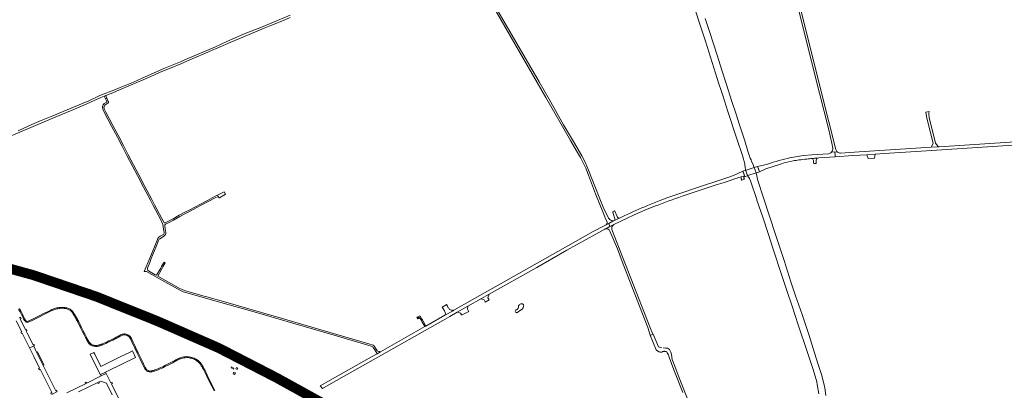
# Model space of a CAD drawing. Header units: metres. Extents: x 166325 to 190320, y 381923 to 404576.
# Tile 591 of 656: x 171932 to 173423, y 395641 to 396203. Entities that reach past the tile are written whole.
import ezdxf

# ---------------------------------------------------------------- set-up
doc = ezdxf.new("R2010")
doc.units = ezdxf.units.M
for name, color, linetype, lineweight in [('B-WE-OG-WATER_BEEK-GV', 8, 'Continuous', 18), ('B-WE-OG-WATER_MEER-GV', 8, 'Continuous', 18), ('B-WE-VH-VERHARDING_ASFALT-GV', 8, 'Continuous', 18), ('B-WE-VH-VERHARDING_BETON-GV', 8, 'Continuous', 18), ('B-WE-VH-VERHARDING_BETONSTRAATSTEEN-GV', 8, 'Continuous', 18), ('B-WE-VH-VERHARDING_FUNDERING_ZAND-GV', 8, 'Continuous', 18), ('B-WE-VH-VERHARDING_GESLOTEN-GV', 8, 'Continuous', 18), ('B-WE-VH-VERHARDING_N-WEG', 8, 'Continuous', 18)]:
    doc.layers.add(name, color=color, linetype=linetype, lineweight=lineweight)

msp = doc.modelspace()

# ---------------------------------------------------------------- linework, layer by layer
at = {"layer": 'B-WE-OG-WATER_BEEK-GV', "flags": 128}
for points in [[(172955.017, 396216.01), (172962.077, 396194.572), (172970.076, 396169.976), (172982.877, 396129.848), (172987.782, 396113.5), (172990.021, 396106.924), (172994.209, 396094.164), (172996.33, 396087.704), (173004.055, 396063.745), (173017.402, 396023.533), (173026.663, 395995.503), (173027.773, 395991.134), (173028.137, 395989.991), (173028.733, 395987.909), (173029.253, 395985.806), (173029.569, 395984.331), (173029.955, 395982.2), (173030.263, 395980.056), (173030.492, 395977.902), (173030.646, 395976.672), (173030.914, 395975.104), (173031.261, 395973.55), (173031.685, 395972.017), (173032.186, 395970.506), (173032.762, 395969.023), (173033.412, 395967.571), (173034.134, 395966.153), (173034.926, 395964.773), (173035.787, 395963.434), (173036.714, 395962.141), (173038.442, 395958.752), (173047.732, 395930.442), (173048.085, 395929.31), (173056.937, 395903.479), (173064.892, 395878.701), (173072.785, 395854.949), (173085.453, 395816.839), (173093.912, 395791.151), (173101.329, 395768.663), (173110.698, 395740.305), (173124.113, 395699.952), (173133.05, 395672.701), (173138.658, 395654.167), (173139.489, 395650.122), (173141.955, 395635.857)], [(173152.439, 395633.711), (173150.668, 395645.128), (173146.216, 395663.905), (173140.123, 395682.117), (173133.463, 395704.573), (173127.31, 395724.439), (173116.713, 395756.14), (173106.424, 395784.381), (173099.428, 395805.801), (173089.19, 395838.156), (173076.004, 395877.38), (173057.783, 395932.942), (173049.292, 395959.092), (173046.835, 395970.657), (173044.072, 395978.783), (173042.716, 395981.667), (173039.956, 395988.604), (173039.116, 395990.458), (173038.038, 395993.194), (173034.276, 396003.738), (173029.529, 396019.086), (173021.061, 396044.935), (173016.423, 396059.403), (173010.062, 396078.875), (173001.459, 396106.094), (172995.089, 396126.46), (172987.669, 396149.199), (172976.532, 396183.372), (172969.704, 396204.466)]]:
    msp.add_lwpolyline(points, dxfattribs=at)
at = {"layer": 'B-WE-OG-WATER_MEER-GV', "flags": 128}
msp.add_lwpolyline([(172687.908, 395770.522), (172687.033, 395769.099), (172687.033, 395768.224), (172687.237, 395767.349), (172686.647, 395765.763), (172685.223, 395763.627), (172683.656, 395763.017), (172683.105, 395762.837), (172682.588, 395761.96), (172682.15, 395760.879), (172682.573, 395759.861), (172683.92, 395759.016), (172684.562, 395758.906), (172685.863, 395759.783), (172686.928, 395760.535), (172687.993, 395761.271), (172690.069, 395762.687), (172692.591, 395764.269), (172694.346, 395766.289), (172694.696, 395768.654), (172695.002, 395769.805), (172694.659, 395770.67), (172694.077, 395771.459), (172693.275, 395772.175), (172692.226, 395772.488), (172691.191, 395772.476), (172690.407, 395772.335), (172689.401, 395771.784), (172688.85, 395771.306)], close=True, dxfattribs=at)
at = {"layer": 'B-WE-VH-VERHARDING_ASFALT-GV', "flags": 128}
for points in [[(173110.332, 396234.282), (173073.373, 396381.082), (173070.241, 396380.241), (173079.421, 396343.914), (173107.532, 396232.122), (173142.842, 396091.502), (173156.323, 396037.693), (173161.692, 396015.691), (173162.873, 396008.094)], [(173167.493, 396006.031), (173146.472, 396089.812), (173110.332, 396234.282)], [(173459.341, 396013.999), (173469.943, 396014.801), (173469.948, 396016.036), (173469.965, 396019.772), (173323.843, 396010.342), (173311.894, 396009.528), (173203.069, 396002.62), (173174.761, 396000.745)], [(173141.633, 395993.251), (173166.418, 395994.946), (173166.351, 395997.136), (173165.809, 396002.639), (173160.98, 396001.984)], [(173160.98, 396001.984), (173165.809, 396002.639), (173170.17, 396002.072)], [(173170.17, 396002.072), (173165.809, 396002.639), (173166.351, 395997.136), (173166.418, 395994.946), (173193.252, 395996.782), (173214.491, 395998.165), (173227.18, 395998.992), (173240.845, 395999.882), (173289.202, 396003.032), (173459.341, 396013.999)], [(173083.597, 395983.927), (173089.353, 395985.681), (173093.702, 395986.845), (173098.21, 395987.901), (173102.749, 395988.813)], [(173156.203, 395999.72), (173131.401, 395997.974), (173118.644, 395996.808)], [(173020.813, 395963.881), (173024.042, 395964.498), (173028.646, 395965.805), (173029.267, 395965.982), (173028.088, 395969.522), (173026.908, 395973.063), (173012.573, 395966.912), (173002.363, 395963.162), (172951.859, 395946.394), (172936.013, 395941.133), (172913.242, 395933.313), (172900.155, 395928.165), (172892.481, 395925.281), (172882.632, 395921.287)], [(173059.885, 395982.667), (173049.174, 395980.461), (173050.435, 395976.697), (173051.895, 395972.341), (173061.611, 395977.002), (173083.597, 395983.927)], [(172934.764, 395935.248), (172984.941, 395952.002), (172998.484, 395956.32), (173020.813, 395963.881)], [(172847.307, 395905.669), (172839.844, 395902.09), (172837.58, 395901.004), (172833.402, 395899.001), (172831.262, 395897.974), (172830.938, 395897.804), (172829.976, 395897.299), (172823.736, 395894.021), (172825.332, 395889.245), (172829.247, 395891.292), (172831.583, 395892.415), (172851.68, 395902.09), (172862.383, 395907.031), (172870.321, 395910.603), (172878.321, 395914.032), (172894.663, 395920.532)], [(172819.638, 395891.869), (172816.861, 395890.41), (172800.151, 395881.633), (172758.113, 395858.094), (172589.117, 395762.482), (172588.031, 395761.868), (172575.793, 395754.948), (172547.021, 395738.679), (172545.468, 395737.801), (172478.295, 395699.818), (172472.885, 395696.758), (172464.473, 395692.002), (172387.02, 395648.089), (172390.36, 395644.037), (172403.579, 395651.599), (172467.073, 395687.473), (172572.593, 395747.277), (172583.029, 395753.191), (172594.325, 395759.576), (172610.2, 395768.55), (172629.848, 395779.656), (172642.457, 395786.783), (172714.653, 395827.593), (172760.352, 395853.533), (172804.053, 395877.883), (172817.683, 395885.347)], [(172819.23, 395885.913), (172825.332, 395889.245), (172823.736, 395894.021), (172819.638, 395891.869)], [(172831.583, 395892.415), (172829.247, 395891.292), (172825.332, 395889.245), (172819.23, 395885.913)], [(172825.424, 395882.548), (172836.799, 395855.408), (172844.134, 395836.475), (172854.913, 395807.648), (172882.849, 395736.692), (172886.511, 395724.692), (172887.354, 395724.873), (172890.595, 395726.318), (172886.003, 395737.251), (172828.584, 395884.802)], [(171926.719, 395746.567), (171934.886, 395729.939), (171933.54, 395729.32), (171934.423, 395727.477), (171935.772, 395728.127), (171946.8, 395705.443), (171953.165, 395708.291), (171952.984, 395708.608), (171954.088, 395709.279), (171953.389, 395710.685), (171952.282, 395710.063), (171943.161, 395727.925), (171941.555, 395731.069), (171942.822, 395731.695), (171942.006, 395733.498), (171940.674, 395732.836), (171932.506, 395749.433), (171933.856, 395750.09), (171933.007, 395751.9), (171931.669, 395751.226)], [(172084.393, 395623.279), (172070.804, 395650.897), (172072.299, 395651.564), (172071.47, 395653.383), (172069.961, 395652.678), (172063.019, 395666.914), (172055.145, 395663.013), (172033.357, 395652.265), (172032.647, 395653.661), (172030.852, 395652.787), (172031.541, 395651.371), (172003.191, 395637.429)], [(172020.811, 395638.779), (172050.07, 395653.14), (172050.825, 395651.655), (172052.617, 395652.518), (172051.773, 395654.004), (172054.207, 395655.096), (172063.055, 395651.917), (172071.717, 395634.275)]]:
    msp.add_lwpolyline(points, dxfattribs=at)
for points in [[(172148.726, 395828.306), (172152.143, 395834.557), (172150.447, 395835.447), (172147.308, 395830.043), (172146.791, 395829.115), (172146.34, 395828.304), (172145.367, 395826.418), (172144.461, 395824.661), (172139.208, 395815.634), (172138.829, 395815.595), (172137.186, 395816.417), (172127.021, 395822.318), (172125.774, 395823.291), (172125.331, 395824.122), (172125.471, 395826.445), (172128.732, 395834.708), (172131.177, 395840.906), (172138.456, 395859.228), (172141.976, 395868.002), (172143.126, 395870.143), (172143.874, 395870.722), (172149.702, 395874.243), (172152.358, 395876.779), (172152.812, 395877.539), (172153.063, 395878.6), (172153.048, 395880.633), (172152.785, 395882.643), (172152.295, 395885.267), (172151.969, 395886.627), (172151.412, 395890.149), (172151.464, 395890.885), (172151.776, 395891.725), (172152.122, 395892.495), (172152.573, 395892.999), (172153.577, 395893.501), (172156.305, 395894.664), (172164.993, 395899.237), (172174.446, 395904.561), (172183.054, 395909.163), (172189.209, 395912.366), (172198.924, 395917.493), (172206.826, 395921.528), (172217.347, 395927.114), (172228.019, 395932.81), (172232.143, 395934.838), (172231.219, 395936.717), (172227.063, 395934.674), (172216.363, 395928.963), (172205.858, 395923.386), (172197.959, 395919.352), (172188.236, 395914.221), (172182.077, 395911.015), (172173.438, 395906.397), (172163.992, 395901.077), (172155.197, 395896.66), (172152.121, 395895.207), (172150.733, 395895.151), (172149.865, 395895.857), (172147.021, 395901.412), (172135.89, 395922.194), (172131.78, 395930.361), (172121.452, 395950.205), (172112.315, 395967.467), (172104.251, 395982.796), (172096.221, 395998.091), (172088.947, 396012.185), (172081.756, 396025.921), (172072.982, 396042.531), (172067.417, 396053.184), (172062.331, 396062.661), (172059.805, 396067.631), (172059.46, 396070.081), (172059.57, 396070.931), (172060.091, 396072.463), (172060.554, 396073.302), (172061.271, 396073.979), (172065.475, 396076.275), (172066.102, 396076.524), (172066.475, 396076.936), (172066.556, 396077.553), (172066.407, 396078.029), (172065.961, 396078.896), (172063.947, 396083.661), (172061.652, 396082.692), (172063.653, 396078.642), (172063.653, 396078.338), (172063.457, 396078.011), (172063.283, 396077.794), (172059.932, 396075.618), (172058.191, 396073.529), (172057.473, 396071.418), (172057.299, 396070.069), (172057.734, 396066.979), (172060.432, 396061.669), (172065.524, 396052.181), (172071.085, 396041.535), (172079.86, 396024.924), (172087.047, 396011.197), (172094.321, 395997.102), (172102.356, 395981.799), (172110.42, 395966.468), (172119.555, 395949.209), (172129.873, 395929.385), (172133.989, 395921.207), (172145.102, 395900.457), (172148.786, 395892.47), (172149.807, 395885.204), (172150.8, 395880.199), (172150.639, 395879.214), (172150.239, 395878.398), (172149.54, 395877.488), (172144.694, 395874.594), (172142.178, 395872.553), (172141.183, 395871.239), (172140.321, 395869.805), (172128.917, 395841.734), (172120.312, 395821.366), (172121.484, 395821.469), (172123.642, 395821.178), (172151.552, 395805.745), (172176.551, 395791.956), (172179.635, 395790.658), (172184.698, 395789.042), (172236.619, 395774.194), (172283.162, 395761.185), (172345.611, 395742.9), (172407.966, 395724.741), (172454.01, 395711.147), (172464.178, 395708.38), (172466.584, 395706.955), (172467.096, 395706.286), (172469.339, 395702.595), (172472.885, 395696.758), (172478.295, 395699.818), (172477.201, 395700.239), (172475.458, 395700.29), (172474.246, 395700.668), (172473.337, 395701.073), (172471.599, 395703.798), (172469.279, 395707.434), (172469.243, 395707.555), (172468.395, 395708.474), (172466.885, 395709.755), (172460.676, 395711.731), (172399.944, 395729.419), (172319.182, 395753.237), (172317.4, 395753.744), (172244.009, 395774.64), (172214.97, 395782.808), (172212.805, 395783.418), (172189.736, 395789.906), (172183.068, 395791.76), (172178.768, 395793.359), (172172.317, 395796.727), (172141.218, 395814.339), (172146.442, 395824.223), (172147.173, 395825.53)], [(172059.632, 396086.685), (172060.302, 396086.063), (172061.652, 396082.692), (172063.947, 396083.661), (172062.465, 396087.175), (172062.589, 396087.917)], [(173049.174, 395980.461), (173044.072, 395978.783), (173031.711, 395974.664), (173026.908, 395973.063), (173029.267, 395965.982), (173029.621, 395964.919), (173034.469, 395966.543), (173046.835, 395970.657), (173051.895, 395972.341)], [(172231.219, 395936.717), (172232.143, 395934.838), (172233.875, 395932.809), (172234.382, 395933.103), (172240.907, 395936.882), (172241.22, 395937.063), (172243.609, 395938.446), (172241.366, 395942.111)], [(171957.514, 395699.04), (171953.165, 395708.291), (171946.8, 395705.443), (171953.316, 395692.685), (171962.054, 395674.985), (171960.549, 395674.233), (171961.452, 395672.416), (171962.985, 395673.197), (171964.402, 395670.309), (171980.346, 395637.805), (171978.865, 395637.101), (171979.752, 395635.352), (171981.182, 395636.011), (171981.419, 395635.528), (171987.311, 395638.599), (171987.152, 395638.905), (171988.614, 395639.585), (171987.716, 395641.401), (171986.728, 395640.896), (171986.356, 395640.691), (171973.569, 395666.625), (171968.923, 395676.047), (171968.082, 395677.753), (171967.411, 395679.113)]]:
    msp.add_lwpolyline(points, close=True, dxfattribs=at)
at = {"layer": 'B-WE-VH-VERHARDING_ASFALT-GV'}
for points in [[(173162.873, 396008.094, -0.23186794), (173160.98, 396001.984)], [(173170.17, 396002.072, -0.17543854), (173167.493, 396006.031)], [(173094.326, 395992.593, 0.02612869), (173059.885, 395982.667)], [(173118.644, 395996.808, 0.01631974), (173094.326, 395992.593)], [(173102.749, 395988.813, -0.00301141), (173107.438, 395989.557)], [(173107.438, 395989.557, -0.00280517), (173111.728, 395990.187)], [(173111.728, 395990.187, -0.00758931), (173123.598, 395991.679)], [(173123.598, 395991.679, -0.00524738), (173131.976, 395992.513)], [(173131.976, 395992.513, -0.00447218), (173138.917, 395993.068)], [(173138.917, 395993.068, -0.00183262), (173141.633, 395993.251)], [(173160.98, 396001.984, -0.18843972), (173156.203, 395999.72)], [(173174.761, 396000.745, -0.17536164), (173170.17, 396002.072)], [(172894.663, 395920.532, -0.01456877), (172934.764, 395935.248)], [(172882.632, 395921.287, 0.0154523), (172847.307, 395905.669)], [(172817.683, 395885.347, -0.07510048), (172819.23, 395885.913)], [(172819.23, 395885.913, -0.36349101), (172825.424, 395882.548)], [(172828.584, 395884.802, -0.38919288), (172831.583, 395892.415)]]:
    msp.add_lwpolyline(points, format="xyb", dxfattribs=at)
at = {"layer": 'B-WE-VH-VERHARDING_BETON-GV', "flags": 128}
for points in [[(173227.18, 395998.992), (173214.491, 395998.165), (173216.613, 395992.325), (173225.907, 395992.777)], [(171856.548, 395842.567), (171856.391, 395841.988), (171855.599, 395839.068), (171855.503, 395838.715), (171858.674, 395837.863), (171889.962, 395829.448), (171927.85, 395818.51), (171951.488, 395811.268), (171951.623, 395811.7), (171952.508, 395814.546), (171952.687, 395815.119), (171944.671, 395817.65), (171901.92, 395830.252), (171879.414, 395836.512)], [(171857.559, 395846.291), (171857.457, 395845.916), (171856.687, 395843.079), (171856.548, 395842.567), (171879.414, 395836.512), (171901.92, 395830.252), (171944.671, 395817.65), (171952.687, 395815.119), (171952.863, 395815.684), (171953.747, 395818.525), (171953.87, 395818.922), (171917.081, 395830.043), (171876.341, 395841.478), (171858.057, 395846.163)], [(171952.687, 395815.119), (171952.508, 395814.546), (171951.623, 395811.7), (171951.488, 395811.268), (171959.691, 395808.755), (171987.217, 395799.841), (172020.496, 395788.552), (172046.113, 395779.422), (172046.237, 395779.764), (172047.225, 395782.51), (172047.428, 395783.074), (172027.562, 395790.34), (171978.93, 395806.831)], [(171953.87, 395818.922), (171953.747, 395818.525), (171952.863, 395815.684), (171952.687, 395815.119), (171978.93, 395806.831), (172027.562, 395790.34), (172047.428, 395783.074), (172047.664, 395783.73), (172048.654, 395786.483), (172048.8, 395786.888), (172029.128, 395794.014), (171992.122, 395806.618), (171958.084, 395817.648)], [(172047.428, 395783.074), (172047.225, 395782.51), (172046.237, 395779.764), (172046.113, 395779.422), (172046.817, 395779.171), (172098.842, 395759.368), (172130.288, 395746.651), (172139.019, 395742.928), (172139.219, 395743.405), (172140.356, 395746.111), (172140.588, 395746.664), (172121.168, 395754.716), (172102.161, 395762.377), (172088.462, 395767.851), (172071.619, 395774.227)], [(172048.8, 395786.888), (172048.654, 395786.483), (172047.664, 395783.73), (172047.428, 395783.074), (172071.619, 395774.227), (172088.462, 395767.851), (172102.161, 395762.377), (172121.168, 395754.716), (172140.588, 395746.664), (172140.821, 395747.22), (172141.949, 395749.905), (172142.141, 395750.364), (172129.322, 395755.747), (172103.582, 395766.143), (172090.144, 395771.426), (172064.762, 395781.106)], [(172142.141, 395750.364), (172141.949, 395749.905), (172140.821, 395747.22), (172140.588, 395746.664), (172148.962, 395743.192), (172183.981, 395728.072), (172217.962, 395712.555), (172232.008, 395705.975), (172232.227, 395706.44), (172233.51, 395709.166), (172233.665, 395709.494), (172212.733, 395719.322), (172205.714, 395722.509), (172185.81, 395731.548), (172151.819, 395746.3)], [(172140.588, 395746.664), (172140.356, 395746.111), (172139.219, 395743.405), (172139.019, 395742.928), (172171.934, 395728.893), (172204.97, 395714.05), (172207.36, 395712.976), (172230.214, 395702.161), (172230.441, 395702.644), (172231.753, 395705.432), (172232.008, 395705.975), (172217.962, 395712.555), (172183.981, 395728.072), (172148.962, 395743.192)], [(172232.008, 395705.975), (172231.753, 395705.432), (172230.441, 395702.644), (172230.214, 395702.161), (172247.881, 395693.8), (172284.946, 395675.243), (172319.277, 395657.214), (172319.499, 395657.631), (172320.892, 395660.249), (172321.173, 395660.779), (172311.793, 395665.788), (172283.127, 395680.696), (172254.2, 395695.153), (172233.354, 395705.344)], [(172233.665, 395709.494), (172233.51, 395709.166), (172232.227, 395706.44), (172232.008, 395705.975), (172233.354, 395705.344), (172254.2, 395695.153), (172283.127, 395680.696), (172311.793, 395665.788), (172321.173, 395660.779), (172321.441, 395661.283), (172322.837, 395663.907), (172323.056, 395664.32), (172317.443, 395667.391), (172278.775, 395687.449), (172238.287, 395707.324)], [(172321.173, 395660.779), (172320.892, 395660.249), (172319.499, 395657.631), (172319.277, 395657.214), (172323.93, 395654.771), (172348.674, 395641.208), (172357.559, 395636.23), (172391.507, 395616.727), (172406.208, 395608.175), (172406.412, 395608.525), (172407.929, 395611.134), (172408.231, 395611.653), (172394.46, 395619.676), (172357.984, 395640.586), (172348.378, 395645.957), (172330.699, 395655.692)], [(172323.056, 395664.32), (172322.837, 395663.907), (172321.441, 395661.283), (172321.173, 395660.779), (172330.699, 395655.692), (172348.378, 395645.957), (172357.984, 395640.586), (172394.46, 395619.676), (172408.231, 395611.653), (172408.519, 395612.147), (172410.01, 395614.711), (172410.233, 395615.095), (172391.349, 395626.081), (172352.277, 395648.333)]]:
    msp.add_lwpolyline(points, close=True, dxfattribs=at)
at = {"layer": 'B-WE-VH-VERHARDING_BETONSTRAATSTEEN-GV', "flags": 128}
for points in [[(173308.998, 396063.537), (173303.713, 396062.747), (173304.719, 396056.046), (173314.872, 396014.955), (173311.894, 396009.528), (173323.843, 396010.342)], [(173308.986, 396054.475), (173308.538, 396059.488)], [(173322.048, 396010.896), (173320.751, 396012.821), (173320.584, 396013.069), (173318.667, 396015.913), (173308.986, 396054.475)], [(173131.976, 395992.513), (173133.703, 395989.41), (173133.975, 395986.425), (173134.123, 395984.805), (173137.723, 395985.014), (173137.686, 395985.946), (173137.522, 395990.047), (173138.917, 395993.068)], [(171930.116, 395764.451), (171932.591, 395760.107), (171934.726, 395756.025), (171936.523, 395752.349), (171937.838, 395749.484), (171938.011, 395749.102), (171938.197, 395748.724), (171938.395, 395748.353), (171938.605, 395747.988), (171938.826, 395747.63), (171939.059, 395747.279), (171939.396, 395746.665), (171939.996, 395745.821), (171940.81, 395745.1), (171941.792, 395744.577), (171942.864, 395744.301), (171943.936, 395744.28), (171944.927, 395744.485), (171947.433, 395745.668), (171950.694, 395747.233), (171956.013, 395749.79), (171962.008, 395752.761), (171968.613, 395756.105), (171974.624, 395759.073), (171979.628, 395761.529), (171980.999, 395762.153), (171982.39, 395762.734), (171983.799, 395763.273), (171985.225, 395763.768), (171986.664, 395764.218), (171988.115, 395764.624), (171989.64, 395764.968), (171991.235, 395765.229), (171992.844, 395765.414), (171994.462, 395765.52), (171996.082, 395765.549), (171997.699, 395765.5), (171999.308, 395765.373), (172000.574, 395765.242), (172001.797, 395765.036), (172003.008, 395764.748), (172004.198, 395764.378), (172005.359, 395763.93), (172006.484, 395763.407), (172007.555, 395762.807), (172008.555, 395762.108), (172009.498, 395761.321), (172010.375, 395760.453), (172011.175, 395759.513), (172011.89, 395758.513), (172012.514, 395757.462), (172013.183, 395756.337), (172013.917, 395755.175), (172014.639, 395754.005), (172015.348, 395752.827), (172016.044, 395751.641), (172016.728, 395750.448), (172017.399, 395749.248), (172018.664, 395746.788), (172019.961, 395744.263), (172021.934, 395740.371), (172024.153, 395735.983), (172026.684, 395730.985), (172029.509, 395725.417), (172031.67, 395721.117), (172032.306, 395719.782), (172032.974, 395718.462), (172033.675, 395717.158), (172034.408, 395715.872), (172035.172, 395714.605), (172035.966, 395713.357), (172036.722, 395712.322), (172037.528, 395711.447), (172038.427, 395710.651), (172039.405, 395709.948), (172040.447, 395709.348), (172041.538, 395708.861), (172042.658, 395708.489), (172043.923, 395708.183), (172045.217, 395707.972), (172046.527, 395707.858), (172047.844, 395707.844), (172049.156, 395707.929), (172050.451, 395708.112), (172051.633, 395708.36), (172052.64, 395708.606), (172053.639, 395708.886), (172054.629, 395709.201), (172055.608, 395709.55), (172056.573, 395709.931), (172057.524, 395710.345), (172059.615, 395711.268), (172062.199, 395712.4), (172064.783, 395713.532), (172067.431, 395714.741), (172070.184, 395716.081), (172072.937, 395717.421), (172075.623, 395718.732), (172077.028, 395719.508), (172078.439, 395720.271), (172079.858, 395721.022), (172081.283, 395721.759), (172082.715, 395722.484), (172084.153, 395723.195), (172085.413, 395723.873), (172086.468, 395724.434), (172087.606, 395724.86), (172088.801, 395725.134), (172090.02, 395725.246), (172091.232, 395725.198), (172092.406, 395724.996), (172093.621, 395724.636), (172094.834, 395724.113), (172095.985, 395723.432), (172097.045, 395722.607), (172097.989, 395721.656), (172098.795, 395720.606), (172099.6, 395719.156), (172101.67, 395714.711), (172103.758, 395710.331), (172105.872, 395706.036), (172109.898, 395697.645), (172114.301, 395688.43), (172117.294, 395682.093), (172119.154, 395678.115), (172119.664, 395677.031), (172120.218, 395675.968), (172120.815, 395674.927), (172121.454, 395673.911), (172122.133, 395672.923), (172122.85, 395671.965), (172123.669, 395671.198), (172124.588, 395670.552), (172125.583, 395670.008), (172126.637, 395669.579), (172127.729, 395669.271), (172128.838, 395669.09), (172129.961, 395669.057), (172131.173, 395669.241), (172132.379, 395669.475), (172133.575, 395669.76), (172134.758, 395670.095), (172135.926, 395670.478), (172137.074, 395670.91), (172138.882, 395671.579), (172141.351, 395672.498), (172143.797, 395673.477), (172146.22, 395674.516), (172148.616, 395675.615), (172150.983, 395676.772), (172153.32, 395677.986), (172155.412, 395678.987), (172157.453, 395679.971), (172159.481, 395680.982), (172161.496, 395682.02), (172163.496, 395683.084), (172165.481, 395684.176), (172167.357, 395685.245), (172168.875, 395686.095), (172170.427, 395686.886), (172172.011, 395687.615), (172173.623, 395688.28), (172175.26, 395688.88), (172176.916, 395689.413), (172178.675, 395689.955), (172180.557, 395690.422), (172182.486, 395690.723), (172184.44, 395690.853), (172186.396, 395690.809), (172188.332, 395690.593), (172190.225, 395690.212), (172191.957, 395689.794), (172193.655, 395689.269), (172195.319, 395688.631), (172196.937, 395687.88), (172198.499, 395687.024), (172199.995, 395686.068), (172201.306, 395685.104), (172202.233, 395684.326), (172203.119, 395683.495), (172203.96, 395682.616), (172204.752, 395681.693), (172205.492, 395680.729), (172206.176, 395679.729), (172206.84, 395678.63), (172207.508, 395677.475), (172208.165, 395676.313), (172208.81, 395675.145), (172209.443, 395673.97), (172210.065, 395672.789), (172210.674, 395671.602), (172214.566, 395663.574), (172218.623, 395655.326), (172222.56, 395647.485), (172226.218, 395640.434)], [(172227.531, 395641.109), (172223.875, 395648.156), (172219.944, 395655.983), (172215.892, 395664.222), (172211.995, 395672.261), (172211.374, 395673.47), (172210.746, 395674.664), (172210.105, 395675.851), (172209.453, 395677.033), (172208.789, 395678.208), (172208.11, 395679.382), (172207.418, 395680.528), (172206.687, 395681.596), (172205.899, 395682.623), (172205.055, 395683.608), (172204.158, 395684.545), (172203.213, 395685.43), (172202.219, 395686.265), (172200.831, 395687.286), (172199.252, 395688.294), (172197.603, 395689.198), (172195.894, 395689.991), (172194.138, 395690.665), (172192.349, 395691.217), (172190.544, 395691.654), (172188.56, 395692.053), (172186.495, 395692.283), (172184.408, 395692.33), (172182.323, 395692.192), (172180.265, 395691.87), (172178.279, 395691.378), (172176.472, 395690.821), (172174.779, 395690.276), (172173.088, 395689.655), (172171.421, 395688.968), (172169.784, 395688.214), (172168.179, 395687.397), (172166.631, 395686.53), (172164.76, 395685.464), (172162.793, 395684.383), (172160.811, 395683.327), (172158.814, 395682.298), (172156.804, 395681.296), (172154.773, 395680.318), (172152.661, 395679.307), (172150.319, 395678.09), (172147.984, 395676.949), (172145.621, 395675.865), (172143.232, 395674.84), (172140.819, 395673.875), (172138.369, 395672.963), (172136.558, 395672.293), (172135.435, 395671.871), (172134.327, 395671.506), (172133.203, 395671.188), (172132.067, 395670.918), (172130.922, 395670.695), (172129.872, 395670.536), (172128.98, 395670.562), (172128.049, 395670.715), (172127.117, 395670.977), (172126.218, 395671.343), (172125.369, 395671.808), (172124.603, 395672.346), (172123.954, 395672.954), (172123.332, 395673.784), (172122.687, 395674.722), (172122.08, 395675.687), (172121.513, 395676.676), (172120.987, 395677.687), (172120.49, 395678.742), (172118.629, 395682.721), (172115.634, 395689.063), (172111.229, 395698.282), (172107.2, 395706.681), (172105.087, 395710.975), (172103.005, 395715.34), (172100.916, 395719.826), (172100.033, 395721.418), (172099.102, 395722.629), (172098.027, 395723.713), (172096.817, 395724.655), (172095.504, 395725.431), (172094.125, 395726.027), (172092.742, 395726.435), (172091.388, 395726.669), (172089.981, 395726.725), (172088.567, 395726.594), (172087.181, 395726.277), (172085.861, 395725.783), (172084.716, 395725.175), (172083.476, 395724.507), (172082.054, 395723.804), (172080.61, 395723.073), (172079.173, 395722.329), (172077.743, 395721.573), (172076.32, 395720.803), (172074.942, 395720.042), (172072.291, 395718.747), (172069.538, 395717.408), (172066.801, 395716.076), (172064.18, 395714.879), (172061.607, 395713.752), (172059.021, 395712.619), (172056.931, 395711.697), (172056.007, 395711.294), (172055.089, 395710.931), (172054.158, 395710.6), (172053.216, 395710.3), (172052.265, 395710.033), (172051.306, 395709.799), (172050.196, 395709.567), (172049.004, 395709.398), (172047.804, 395709.32), (172046.599, 395709.333), (172045.4, 395709.437), (172044.216, 395709.631), (172043.064, 395709.909), (172042.073, 395710.238), (172041.118, 395710.665), (172040.206, 395711.19), (172039.349, 395711.805), (172038.563, 395712.502), (172037.864, 395713.26), (172037.186, 395714.189), (172036.427, 395715.382), (172035.682, 395716.618), (172034.967, 395717.873), (172034.283, 395719.145), (172033.63, 395720.432), (172032.996, 395721.765), (172030.826, 395726.083), (172028.001, 395731.652), (172025.469, 395736.649), (172023.251, 395741.038), (172021.276, 395744.934), (172019.977, 395747.463), (172018.699, 395749.946), (172018.012, 395751.175), (172017.321, 395752.382), (172016.617, 395753.581), (172015.899, 395754.773), (172015.169, 395755.956), (172014.441, 395757.109), (172013.783, 395758.216), (172013.128, 395759.32), (172012.34, 395760.422), (172011.458, 395761.458), (172010.492, 395762.414), (172009.452, 395763.281), (172008.341, 395764.059), (172007.156, 395764.722), (172005.937, 395765.289), (172004.684, 395765.773), (172003.399, 395766.172), (172002.091, 395766.483), (172000.772, 395766.705), (171999.442, 395766.843), (171997.78, 395766.974), (171996.091, 395767.025), (171994.4, 395766.996), (171992.711, 395766.884), (171991.032, 395766.691), (171989.359, 395766.417), (171987.754, 395766.056), (171986.245, 395765.634), (171984.762, 395765.17), (171983.294, 395764.66), (171981.842, 395764.105), (171980.409, 395763.506), (171978.997, 395762.864), (171973.972, 395760.397), (171967.953, 395757.425), (171961.347, 395754.081), (171955.366, 395751.117), (171950.054, 395748.563), (171946.799, 395747), (171944.456, 395745.895), (171943.799, 395745.759), (171943.065, 395745.773), (171942.331, 395745.962), (171941.658, 395746.321), (171941.101, 395746.814), (171940.648, 395747.45), (171940.323, 395748.044), (171940.069, 395748.426), (171939.873, 395748.744), (171939.686, 395749.068), (171939.511, 395749.397), (171939.346, 395749.732), (171939.181, 395750.097), (171937.856, 395752.981), (171936.043, 395756.691), (171933.887, 395760.815), (171931.42, 395765.144)]]:
    msp.add_lwpolyline(points, dxfattribs=at)
at = {"layer": 'B-WE-VH-VERHARDING_BETONSTRAATSTEEN-GV'}
for points in [[(173308.538, 396059.488, -0.11904841), (173308.998, 396063.537)], [(173323.843, 396010.342, -0.07694433), (173322.048, 396010.896)]]:
    msp.add_lwpolyline(points, format="xyb", dxfattribs=at)
at = {"layer": 'B-WE-VH-VERHARDING_BETONSTRAATSTEEN-GV', "flags": 128}
for points in [[(172640.753, 395781.533), (172642.457, 395786.783), (172629.848, 395779.656), (172635.035, 395778.451), (172636.677, 395775.387), (172636.838, 395775.087), (172642.623, 395778.341), (172642.496, 395778.558)], [(172581.379, 395765.586), (172580.824, 395766.487), (172579.467, 395768.771), (172578.172, 395771.184), (172577.511, 395770.766), (172571.514, 395767.385), (172572.579, 395765.655), (172574.991, 395761.739), (172576.214, 395759.294), (172576.447, 395757.154), (172575.793, 395754.948), (172588.031, 395761.868), (172589.117, 395762.482), (172588.12, 395762.466), (172587.125, 395762.53), (172586.139, 395762.674), (172585.167, 395762.896), (172584.217, 395763.196), (172583.293, 395763.57), (172582.73, 395763.843), (172582.023, 395764.69)], [(172609.644, 395764.016), (172610.2, 395768.55), (172594.325, 395759.576), (172599.182, 395758.406), (172600.621, 395755.733), (172600.808, 395755.37), (172611.808, 395760.734), (172611.551, 395761.124)], [(172540.813, 395749.116), (172538.311, 395753.462), (172538.02, 395753.297), (172537.499, 395754.276), (172535.521, 395753.374), (172536.043, 395752.36), (172534.727, 395751.683), (172534.205, 395752.697), (172533.223, 395752.208), (172534.818, 395749.671), (172535.442, 395750.104), (172535.623, 395750.229), (172535.743, 395750.312), (172537.419, 395751.476), (172540.039, 395747.025), (172541.722, 395747.947), (172541.379, 395748.547), (172541.184, 395748.471)], [(172542.707, 395746.224), (172541.771, 395747.86), (172541.722, 395747.947), (172540.039, 395747.025), (172540.152, 395746.833), (172540.978, 395745.43), (172545.468, 395737.801), (172547.021, 395738.679)], [(171958.825, 395699.654), (171957.514, 395699.04), (171967.411, 395679.113), (171968.572, 395679.694)], [(172099.884, 395699.81), (172099.909, 395699.759), (172090.713, 395695.231), (172090.749, 395695.159), (172086.263, 395692.95), (172086.228, 395693.022), (172064.995, 395682.566), (172065.03, 395682.494), (172059.558, 395679.799), (172059.522, 395679.871), (172054.588, 395677.441), (172045.519, 395695.858), (172045.68, 395695.937), (172044.339, 395698.586), (172038.824, 395695.832), (172053.923, 395665.063), (172054.094, 395665.148), (172061.969, 395669.057), (172064.672, 395670.399), (172064.811, 395670.118), (172107.415, 395691.073), (172103.597, 395698.94), (172102.545, 395701.094)], [(172055.145, 395663.013), (172063.019, 395666.914), (172061.969, 395669.057), (172054.094, 395665.148)]]:
    msp.add_lwpolyline(points, close=True, dxfattribs=at)
at = {"layer": 'B-WE-VH-VERHARDING_FUNDERING_ZAND-GV', "flags": 128}
for points in [[(172613.856, 396283.796), (172728.435, 396084.711), (172742.256, 396060.879), (172751.667, 396044.42), (172765.751, 396019.538), (172774.898, 396004.129), (172780.941, 395993.806), (172785.466, 395984.953), (172788.854, 395977.728), (172793.128, 395967.337), (172803.762, 395939.086), (172814.912, 395911.7), (172817.601, 395903.902), (172818.427, 395902.247), (172821.361, 395896.484), (172821.369, 395896.429), (172821.418, 395895.795), (172821.388, 395895.16), (172821.277, 395894.534), (172821.09, 395893.926), (172820.827, 395893.347), (172820.494, 395892.806), (172820.096, 395892.31), (172819.638, 395891.869), (172823.736, 395894.021), (172829.976, 395897.299), (172830.938, 395897.804), (172830.811, 395897.825), (172829.823, 395898.035), (172828.854, 395898.322), (172827.911, 395898.685), (172826.999, 395899.122), (172826.125, 395899.629), (172825.294, 395900.204), (172824.51, 395900.842), (172823.78, 395901.541), (172823.107, 395902.295), (172815.294, 395918.711), (172797.845, 395963.244), (172793.109, 395974.56), (172787.9, 395986.861), (172782.766, 395996.582), (172772.089, 396015.459), (172755.429, 396043.326), (172733.514, 396082.238), (172718.592, 396108.324), (172633.331, 396255.4)], [(171831.587, 395990.156), (171985.432, 396055.283), (172011.401, 396065.765), (172028.871, 396073.119), (172054.841, 396084.689), (172059.632, 396086.685), (172062.589, 396087.917), (172064.695, 396088.794), (172072.754, 396092.161), (172083.216, 396096.286), (172099.842, 396103.491), (172118.759, 396111.691), (172135.124, 396118.742), (172144.584, 396122.971), (172161.368, 396129.917), (172175.634, 396135.947), (172192.887, 396143.338), (172216.67, 396153.457), (172216.878, 396153.55), (172218.979, 396154.44), (172235.343, 396161.371), (172251.565, 396168.455), (172269.724, 396176.321), (172301.801, 396189.897), (172312.103, 396193.797), (172331.245, 396201.508), (172341.272, 396205.887)], [(172341.433, 396209.511), (172322.138, 396201.427), (172297.94, 396191.579), (172270.956, 396180.758), (172245.732, 396169.687), (172228.247, 396161.706), (172183.149, 396142.595), (172175.175, 396138.996), (172152.686, 396129.944), (172117.089, 396113.957), (172104.198, 396108.198), (172084.008, 396099.868), (172077.162, 396097.074), (172052.966, 396087.767), (172036.741, 396079.939), (172013.585, 396069.986), (171981.85, 396057.045), (171964.172, 396049.792), (171950.086, 396043.723), (171929.396, 396034.583)], [(172904.172, 395705.612), (172898.867, 395707.001), (172891.107, 395726.546), (172890.595, 395726.318), (172887.354, 395724.873), (172886.511, 395724.692), (172895.282, 395702.721), (172895.917, 395702.067), (172896.606, 395701.472), (172897.345, 395700.939), (172898.128, 395700.473), (172898.949, 395700.077), (172899.801, 395699.755), (172900.678, 395699.509), (172901.574, 395699.341), (172902.48, 395699.252), (172903.391, 395699.243), (172904.262, 395699.309), (172904.923, 395699.677), (172905.619, 395699.974), (172906.342, 395700.195), (172907.085, 395700.339), (172907.838, 395700.404), (172908.595, 395700.388), (172909.345, 395700.294), (172910.082, 395700.12), (172910.795, 395699.87), (172911.467, 395699.552), (172912.387, 395698.021), (172913.239, 395696.45), (172914.019, 395694.842), (172914.726, 395693.202), (172915.36, 395691.531), (172915.403, 395691.409), (172922.272, 395672.373), (172935.856, 395637.8)], [(172959.972, 395567.719), (172965.86, 395567.682), (172943.986, 395625.869), (172931.149, 395657.767), (172922.708, 395680.498), (172919.723, 395688.066), (172918.89, 395695.355), (172917.918, 395699.035), (172915.543, 395703.26), (172912.765, 395704.98), (172909.487, 395705.274), (172906.305, 395705.483)]]:
    msp.add_lwpolyline(points, dxfattribs=at)
for points in [[(173028.34, 395962.436), (173028.185, 395962.974), (173028.108, 395963.53), (173028.111, 395964.091), (173028.192, 395964.646), (173028.221, 395964.769), (173028.397, 395965.302), (173028.646, 395965.805), (173024.042, 395964.498), (173023.993, 395963.846), (173024.013, 395963.115), (173024.113, 395962.392), (173024.292, 395961.683), (173024.546, 395960.998), (173024.875, 395960.346), (173025.267, 395959.739), (173029.358, 395960.904), (173029.231, 395961.027), (173028.868, 395961.452), (173028.569, 395961.925)], [(172829.836, 395911.158), (172833.402, 395899.001), (172837.58, 395901.004), (172839.844, 395902.09), (172839.264, 395902.175), (172838.7, 395902.338), (172838.165, 395902.576), (172837.666, 395902.885), (172837.214, 395903.259), (172836.817, 395903.69), (172836.483, 395904.172), (172836.234, 395904.653), (172832.789, 395912.511), (172832.556, 395913.043), (172829.601, 395911.761)]]:
    msp.add_lwpolyline(points, close=True, dxfattribs=at)
at = {"layer": 'B-WE-VH-VERHARDING_GESLOTEN-GV', "flags": 128}
for points in [[(172256.236, 395675.107), (172252.743, 395676.904), (172252.646, 395676.718), (172251.868, 395675.221), (172255.357, 395673.326)], [(172259.15, 395673.877), (172261.208, 395672.686), (172262.352, 395674.743), (172260.326, 395675.847)], [(172256.283, 395668.772), (172255.789, 395667.818), (172255.124, 395666.535), (172257.171, 395665.471), (172257.955, 395666.865), (172258.368, 395667.597)]]:
    msp.add_lwpolyline(points, close=True, dxfattribs=at)
at = {"layer": 'B-WE-VH-VERHARDING_N-WEG', "const_width": 15, "flags": 128}
msp.add_lwpolyline([(171856.47, 395842.278), (171952.863, 395815.684), (172047.546, 395783.402), (172140.356, 395746.111), (172233.354, 395705.344), (172320.892, 395660.249), (172408.375, 395611.9), (172581.039, 395511.396), (172667.917, 395461.285), (172754.324, 395410.909), (172928.429, 395308.755), (173072.554, 395213.238), (173172.306, 395137.793), (173247.228, 395071.567), (173320.053, 395003.035), (173389.07, 394930.621), (173453.797, 394853.998)], dxfattribs=at)

doc.saveas('drawing.dxf')
